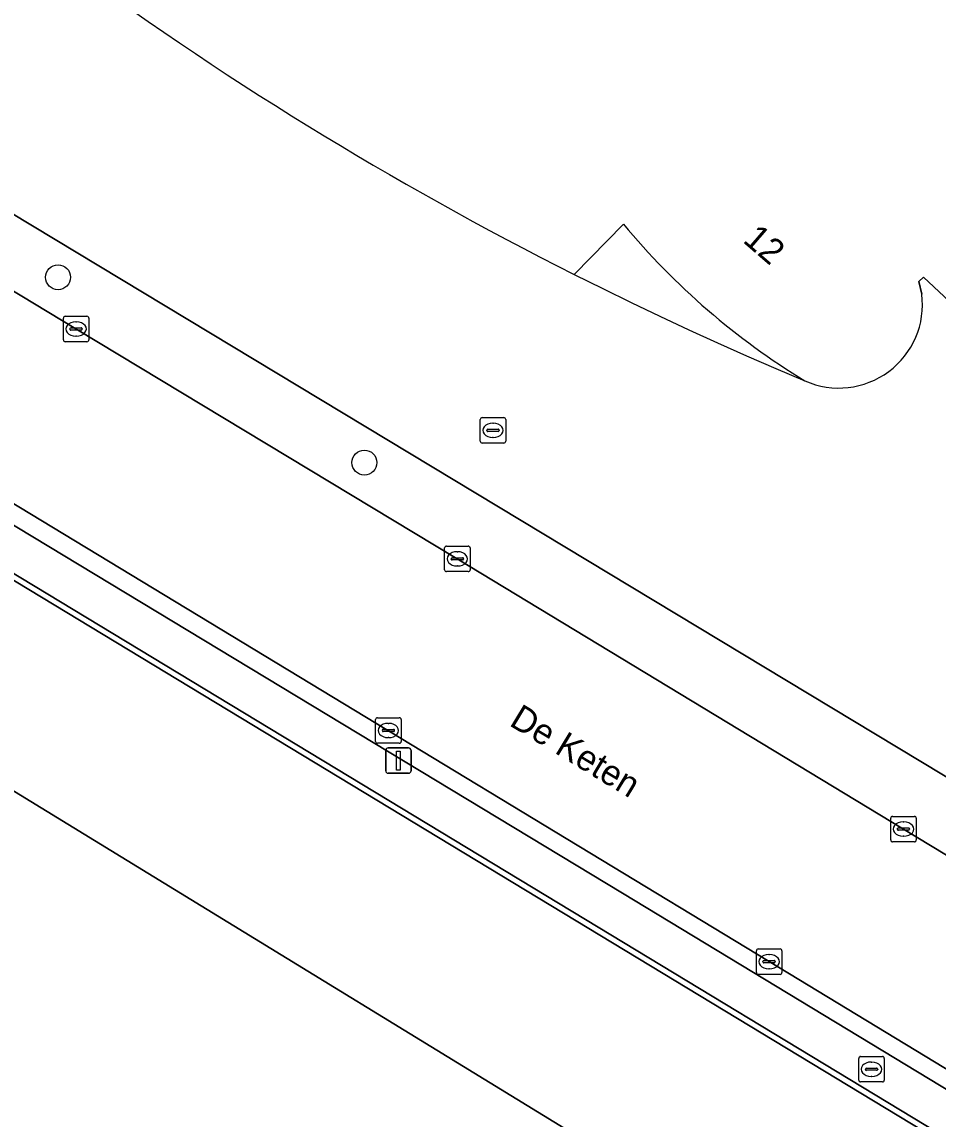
# Model space of a CAD drawing. Extents: x 156141 to 158132, y 385651 to 388333.
# Drawn here: x 156431.94 to 156467.88, y 386688.03 to 386731.06 of the extents above; entities that cross this region are included whole.
import ezdxf

# ---------------------------------------------------------------- set-up
doc = ezdxf.new("R2010")
doc.units = 0
for name, color, linetype in [('IMGEO_Berm_groen', 7, 'Continuous'), ('IMGEO_Boom', 7, 'Continuous'), ('IMGEO_Brandkraan', 7, 'Continuous'), ('IMGEO_Erf', 7, 'Continuous'), ('IMGEO_Groenvoorziening', 7, 'Continuous'), ('IMGEO_Hek', 7, 'Continuous'), ('IMGEO_Kolk', 7, 'Continuous'), ('IMGEO_Lichtmast', 7, 'Continuous'), ('IMGEO_Openbare_ruimte_label', 7, 'Continuous'), ('IMGEO_Pand', 7, 'Continuous'), ('IMGEO_Pand_nummerreeks', 7, 'Continuous'), ('IMGEO_Pand_overbouw', 7, 'Continuous'), ('IMGEO_Rijbaan_lokaal_gesloten', 7, 'Continuous'), ('IMGEO_Voetpad_open', 7, 'Continuous')]:
    doc.layers.add(name, color=color, linetype=linetype)

msp = doc.modelspace()

# ---------------------------------------------------------------- linework, layer by layer
at = {"layer": 'IMGEO_Berm_groen'}
msp.add_lwpolyline([(156406.482, 386735.661), (156409.811, 386733.655), (156411.519, 386732.626), (156414.135, 386731.05), (156417.394, 386729.087), (156434.062, 386719.017), (156449.019, 386710.003), (156466.52, 386699.403), (156475.759, 386693.817), (156478.507, 386695.242), (156416.672, 386732.53), (156414.663, 386734.058)], dxfattribs=at)
msp.add_lwpolyline([(156446.317, 386703.253), (156430.513, 386712.82), (156415.548, 386721.836), (156409.646, 386725.395), (156409.226, 386724.845), (156455.501, 386696.883), (156500, 386669.946), (156503.819, 386667.634), (156503.849, 386668.18), (156503.944, 386668.339), (156500, 386670.722), (156496.242, 386672.993), (156479.607, 386683.066), (156461.249, 386694.203)], close=True, dxfattribs=at)
at = {"layer": 'IMGEO_Boom'}
for centre in [(156433.358, 386721.045), (156445.376, 386713.777)]:
    msp.add_circle(centre, 0.489, dxfattribs=at)
at = {"layer": 'IMGEO_Brandkraan'}
for p, q in [((156464.769, 386689.557), (156464.769, 386690.409)), ((156464.844, 386690.483), (156465.696, 386690.483)), ((156465.77, 386690.409), (156465.77, 386689.557)), ((156465.028, 386689.977), (156465.028, 386689.989)), ((156465.466, 386689.94), (156465.068, 386689.94)), ((156465.071, 386690.026), (156465.469, 386690.026)), ((156465.257, 386690.263), (156465.282, 386690.263)), ((156465.512, 386689.989), (156465.512, 386689.977)), ((156465.28, 386689.703), (156465.255, 386689.703)), ((156465.696, 386689.483), (156464.844, 386689.483))]:
    msp.add_line(p, q, dxfattribs=at)
for points in [[(156464.769, 386689.557), (156464.769, 386690.409)], [(156464.844, 386690.483), (156465.696, 386690.483)], [(156465.77, 386690.409), (156465.77, 386689.557)], [(156465.696, 386689.483), (156464.844, 386689.483)]]:
    msp.add_lwpolyline(points, dxfattribs=at)
for centre, radius, start, end in [((156464.846, 386690.407), 0.0765, 91.552, 178.448), ((156464.846, 386690.407), 0.0765, 91.552, 178.448), ((156465.694, 386690.407), 0.0765, 1.552, 88.448), ((156465.694, 386690.407), 0.0765, 1.552, 88.448), ((156465.068, 386689.986), 0.0403, 85.8775, 175.7526), ((156465.065, 386689.976), 0.0366, 178.938, 274.7102), ((156465.469, 386689.983), 0.043, 264.8664, 352.4533), ((156465.473, 386689.988), 0.0386, 1.7309, 96.639), ((156464.846, 386689.559), 0.0765, 181.552, 268.448), ((156464.846, 386689.559), 0.0765, 181.552, 268.448), ((156465.694, 386689.559), 0.0765, 271.552, 358.448), ((156465.694, 386689.559), 0.0765, 271.552, 358.448)]:
    msp.add_arc(centre, radius, start, end, dxfattribs=at)
for centre, major_axis, ratio, start_param, end_param in [((156465.256, 386689.983), (-0.387, 0.002), 0.722429, 4.712389, 7.853982), ((156465.281, 386689.983), (-0.39, 0.002), 0.717154, 1.570796, 4.712389)]:
    msp.add_ellipse(centre, major_axis=major_axis, ratio=ratio, start_param=start_param, end_param=end_param, dxfattribs=at)
at = {"layer": 'IMGEO_Erf'}
for points in [[(156500, 386831.198), (156491.571, 386823.646), (156483.135, 386815.4), (156480.476, 386812.823), (156481.195, 386811.984), (156475.715, 386805.498), (156458.53, 386785.226), (156416.672, 386732.53), (156478.507, 386695.242), (156485.278, 386691.159), (156502.213, 386680.947), (156502.302, 386681.122), (156504.13, 386680.019), (156508.422, 386677.43), (156596.799, 386624.114)], [(156497.132, 386765.976), (156498.535, 386767.478), (156505.515, 386774.953), (156539.626, 386735.795), (156502.864, 386689.702), (156473.055, 386707.684), (156477.032, 386711.947), (156467.31, 386721.051), (156467.132, 386720.885), (156467.242, 386720.386)], [(156455.535, 386723.134), (156453.609, 386721.155)], [(156599.755, 386607.757), (156573.465, 386623.643), (156541.903, 386642.7), (156513.199, 386660.014), (156512.684, 386659.885), (156504.112, 386665.144), (156503.694, 386665.403), (156495.572, 386670.446), (156409.308, 386722.659), (156408.147, 386722.464), (156407.83, 386722.679), (156407.689, 386722.471), (156407.499, 386722.585), (156404.388, 386718.284), (156403.962, 386718.502), (156403.705, 386718.132)], [(156419.088, 386708.57), (156453.855, 386687.281), (156453.812, 386687.187), (156451.836, 386682.892), (156470.076, 386674.573), (156479.132, 386670.443), (156465.495, 386640.541)]]:
    msp.add_lwpolyline(points, dxfattribs=at)
for centre, radius, start, end in [((156516.446, 386846.045), 139.807, 233.4766, 243.29114), ((156477.474, 386741.349), 28.515, 219.7012, 238.7), ((156463.993, 386719.976), 3.275, 245.9866, 7.199)]:
    msp.add_arc(centre, radius, start, end, dxfattribs=at)
at = {"layer": 'IMGEO_Groenvoorziening'}
msp.add_lwpolyline([(156503.716, 386665.798), (156500, 386668.048), (156454.55, 386695.56), (156408.241, 386723.557), (156407.499, 386722.585), (156407.689, 386722.471), (156407.83, 386722.679), (156408.147, 386722.464), (156409.308, 386722.659), (156495.572, 386670.446), (156503.694, 386665.403)], close=True, dxfattribs=at)
at = {"layer": 'IMGEO_Hek'}
msp.add_lwpolyline([(156416.672, 386732.53), (156478.507, 386695.242)], dxfattribs=at)
at = {"layer": 'IMGEO_Kolk'}
for p, q in [((156433.567, 386718.589), (156433.567, 386719.441)), ((156433.642, 386719.515), (156434.494, 386719.515)), ((156434.055, 386719.295), (156434.08, 386719.295)), ((156434.568, 386719.441), (156434.568, 386718.589)), ((156433.826, 386719.009), (156433.826, 386719.021)), ((156434.264, 386718.972), (156433.866, 386718.972)), ((156433.869, 386719.058), (156434.267, 386719.058)), ((156434.31, 386719.021), (156434.31, 386719.009)), ((156434.494, 386718.515), (156433.642, 386718.515)), ((156434.078, 386718.735), (156434.053, 386718.735)), ((156449.922, 386714.615), (156449.922, 386715.467)), ((156449.997, 386715.541), (156450.849, 386715.541)), ((156450.41, 386715.321), (156450.435, 386715.321)), ((156450.923, 386715.467), (156450.923, 386714.615)), ((156450.181, 386715.035), (156450.181, 386715.047)), ((156450.619, 386714.998), (156450.221, 386714.998)), ((156450.224, 386715.084), (156450.622, 386715.084)), ((156450.665, 386715.047), (156450.665, 386715.035)), ((156450.849, 386714.541), (156449.997, 386714.541)), ((156450.433, 386714.761), (156450.408, 386714.761)), ((156448.524, 386709.575), (156448.524, 386710.427)), ((156448.599, 386710.501), (156449.451, 386710.501)), ((156449.012, 386710.281), (156449.037, 386710.281)), ((156449.525, 386710.427), (156449.525, 386709.575)), ((156448.783, 386709.995), (156448.783, 386710.007)), ((156449.221, 386709.958), (156448.823, 386709.958)), ((156448.826, 386710.044), (156449.224, 386710.044)), ((156449.035, 386709.721), (156449.01, 386709.721)), ((156449.267, 386710.007), (156449.267, 386709.995)), ((156449.451, 386709.501), (156448.599, 386709.501)), ((156445.818, 386702.843), (156445.818, 386703.695)), ((156445.893, 386703.769), (156446.745, 386703.769)), ((156446.819, 386703.695), (156446.819, 386702.843)), ((156446.077, 386703.263), (156446.077, 386703.275)), ((156446.12, 386703.312), (156446.518, 386703.312)), ((156446.306, 386703.549), (156446.331, 386703.549)), ((156446.561, 386703.275), (156446.561, 386703.263)), ((156446.515, 386703.226), (156446.117, 386703.226)), ((156446.329, 386702.989), (156446.304, 386702.989)), ((156446.745, 386702.769), (156445.893, 386702.769)), ((156466.023, 386698.976), (156466.023, 386699.828)), ((156466.098, 386699.902), (156466.95, 386699.902)), ((156467.024, 386699.828), (156467.024, 386698.976)), ((156466.282, 386699.396), (156466.282, 386699.408)), ((156466.325, 386699.445), (156466.723, 386699.445)), ((156466.511, 386699.682), (156466.536, 386699.682)), ((156466.766, 386699.408), (156466.766, 386699.396)), ((156466.72, 386699.359), (156466.322, 386699.359)), ((156466.534, 386699.122), (156466.509, 386699.122)), ((156466.95, 386698.902), (156466.098, 386698.902)), ((156460.828, 386694.7), (156461.68, 386694.7)), ((156460.753, 386693.774), (156460.753, 386694.626)), ((156461.055, 386694.243), (156461.453, 386694.243)), ((156461.241, 386694.48), (156461.266, 386694.48)), ((156461.754, 386694.626), (156461.754, 386693.774)), ((156461.012, 386694.194), (156461.012, 386694.206)), ((156461.45, 386694.157), (156461.052, 386694.157)), ((156461.264, 386693.92), (156461.239, 386693.92)), ((156461.496, 386694.206), (156461.496, 386694.194)), ((156461.68, 386693.7), (156460.828, 386693.7))]:
    msp.add_line(p, q, dxfattribs=at)
for points in [[(156433.567, 386718.589), (156433.567, 386719.441)], [(156433.642, 386719.515), (156434.494, 386719.515)], [(156434.568, 386719.441), (156434.568, 386718.589)], [(156434.494, 386718.515), (156433.642, 386718.515)], [(156449.922, 386714.615), (156449.922, 386715.467)], [(156449.997, 386715.541), (156450.849, 386715.541)], [(156450.923, 386715.467), (156450.923, 386714.615)], [(156450.849, 386714.541), (156449.997, 386714.541)], [(156448.524, 386709.575), (156448.524, 386710.427)], [(156448.599, 386710.501), (156449.451, 386710.501)], [(156449.525, 386710.427), (156449.525, 386709.575)], [(156449.451, 386709.501), (156448.599, 386709.501)], [(156445.818, 386702.843), (156445.818, 386703.695)], [(156445.893, 386703.769), (156446.745, 386703.769)], [(156446.819, 386703.695), (156446.819, 386702.843)], [(156446.745, 386702.769), (156445.893, 386702.769)], [(156466.023, 386698.976), (156466.023, 386699.828)], [(156466.098, 386699.902), (156466.95, 386699.902)], [(156467.024, 386699.828), (156467.024, 386698.976)], [(156466.95, 386698.902), (156466.098, 386698.902)], [(156460.828, 386694.7), (156461.68, 386694.7)], [(156460.753, 386693.774), (156460.753, 386694.626)], [(156461.754, 386694.626), (156461.754, 386693.774)], [(156461.68, 386693.7), (156460.828, 386693.7)]]:
    msp.add_lwpolyline(points, dxfattribs=at)
for centre, radius, start, end in [((156433.644, 386719.439), 0.0765, 91.552, 178.448), ((156433.644, 386719.439), 0.0765, 91.552, 178.448), ((156434.492, 386719.439), 0.0765, 1.552, 88.448), ((156434.492, 386719.439), 0.0765, 1.552, 88.448), ((156433.866, 386719.018), 0.0403, 85.8775, 175.7526), ((156433.863, 386719.008), 0.0366, 178.938, 274.7102), ((156434.267, 386719.015), 0.043, 264.8664, 352.4533), ((156434.271, 386719.02), 0.0386, 1.7309, 96.639), ((156433.644, 386718.591), 0.0765, 181.552, 268.448), ((156433.644, 386718.591), 0.0765, 181.552, 268.448), ((156434.492, 386718.591), 0.0765, 271.552, 358.448), ((156434.492, 386718.591), 0.0765, 271.552, 358.448), ((156449.999, 386715.465), 0.0765, 91.552, 178.448), ((156449.999, 386715.465), 0.0765, 91.552, 178.448), ((156450.847, 386715.465), 0.0765, 1.552, 88.448), ((156450.847, 386715.465), 0.0765, 1.552, 88.448), ((156450.221, 386715.044), 0.0403, 85.8775, 175.7526), ((156450.218, 386715.034), 0.0366, 178.938, 274.7102), ((156450.622, 386715.041), 0.043, 264.8664, 352.4533), ((156450.626, 386715.046), 0.0386, 1.7309, 96.639), ((156449.999, 386714.617), 0.0765, 181.552, 268.448), ((156449.999, 386714.617), 0.0765, 181.552, 268.448), ((156450.847, 386714.617), 0.0765, 271.552, 358.448), ((156450.847, 386714.617), 0.0765, 271.552, 358.448), ((156448.601, 386710.425), 0.0765, 91.552, 178.448), ((156448.601, 386710.425), 0.0765, 91.552, 178.448), ((156449.449, 386710.425), 0.0765, 1.552, 88.448), ((156449.449, 386710.425), 0.0765, 1.552, 88.448), ((156448.823, 386710.004), 0.0403, 85.8775, 175.7526), ((156448.82, 386709.994), 0.0366, 178.938, 274.7102), ((156449.224, 386710.001), 0.043, 264.8664, 352.4533), ((156449.228, 386710.006), 0.0386, 1.7309, 96.639), ((156448.601, 386709.577), 0.0765, 181.552, 268.448), ((156448.601, 386709.577), 0.0765, 181.552, 268.448), ((156449.449, 386709.577), 0.0765, 271.552, 358.448), ((156449.449, 386709.577), 0.0765, 271.552, 358.448), ((156445.895, 386703.693), 0.0765, 91.552, 178.448), ((156445.895, 386703.693), 0.0765, 91.552, 178.448), ((156446.743, 386703.693), 0.0765, 1.552, 88.448), ((156446.743, 386703.693), 0.0765, 1.552, 88.448), ((156446.117, 386703.272), 0.0403, 85.8775, 175.7526), ((156446.114, 386703.262), 0.0366, 178.938, 274.7102), ((156446.518, 386703.269), 0.043, 264.8664, 352.4533), ((156446.522, 386703.274), 0.0386, 1.7309, 96.639), ((156445.895, 386702.845), 0.0765, 181.552, 268.448), ((156445.895, 386702.845), 0.0765, 181.552, 268.448), ((156446.743, 386702.845), 0.0765, 271.552, 358.448), ((156446.743, 386702.845), 0.0765, 271.552, 358.448), ((156466.1, 386699.826), 0.0765, 91.552, 178.448), ((156466.1, 386699.826), 0.0765, 91.552, 178.448), ((156466.948, 386699.826), 0.0765, 1.552, 88.448), ((156466.948, 386699.826), 0.0765, 1.552, 88.448), ((156466.322, 386699.405), 0.0403, 85.8775, 175.7526), ((156466.319, 386699.395), 0.0366, 178.938, 274.7102), ((156466.723, 386699.402), 0.043, 264.8664, 352.4533), ((156466.727, 386699.407), 0.0386, 1.7309, 96.639), ((156466.1, 386698.978), 0.0765, 181.552, 268.448), ((156466.1, 386698.978), 0.0765, 181.552, 268.448), ((156466.948, 386698.978), 0.0765, 271.552, 358.448), ((156466.948, 386698.978), 0.0765, 271.552, 358.448), ((156460.83, 386694.624), 0.0765, 91.552, 178.448), ((156460.83, 386694.624), 0.0765, 91.552, 178.448), ((156461.678, 386694.624), 0.0765, 1.552, 88.448), ((156461.678, 386694.624), 0.0765, 1.552, 88.448), ((156461.052, 386694.203), 0.0403, 85.8775, 175.7526), ((156461.457, 386694.205), 0.0386, 1.7309, 96.639), ((156461.049, 386694.193), 0.0366, 178.938, 274.7102), ((156461.453, 386694.2), 0.043, 264.8664, 352.4533), ((156460.83, 386693.776), 0.0765, 181.552, 268.448), ((156460.83, 386693.776), 0.0765, 181.552, 268.448), ((156461.678, 386693.776), 0.0765, 271.552, 358.448), ((156461.678, 386693.776), 0.0765, 271.552, 358.448)]:
    msp.add_arc(centre, radius, start, end, dxfattribs=at)
for centre, major_axis, ratio, start_param, end_param in [((156434.054, 386719.015), (-0.387, 0.002), 0.722429, 4.712389, 7.853982), ((156434.079, 386719.015), (-0.39, 0.002), 0.717154, 1.570796, 4.712389), ((156450.409, 386715.041), (-0.387, 0.002), 0.722429, 4.712389, 7.853982), ((156450.434, 386715.041), (-0.39, 0.002), 0.717154, 1.570796, 4.712389), ((156449.011, 386710.001), (-0.387, 0.002), 0.722429, 4.712389, 7.853982), ((156449.036, 386710.001), (-0.39, 0.002), 0.717154, 1.570796, 4.712389), ((156446.305, 386703.269), (-0.387, 0.002), 0.722429, 4.712389, 7.853982), ((156446.33, 386703.269), (-0.39, 0.002), 0.717154, 1.570796, 4.712389), ((156466.51, 386699.402), (-0.387, 0.002), 0.722429, 4.712389, 7.853982), ((156466.535, 386699.402), (-0.39, 0.002), 0.717154, 1.570796, 4.712389), ((156461.24, 386694.2), (-0.387, 0.002), 0.722429, 4.712389, 7.853982), ((156461.265, 386694.2), (-0.39, 0.002), 0.717154, 1.570796, 4.712389)]:
    msp.add_ellipse(centre, major_axis=major_axis, ratio=ratio, start_param=start_param, end_param=end_param, dxfattribs=at)
at = {"layer": 'IMGEO_Lichtmast'}
for p, q in [((156446.215, 386701.689), (156446.215, 386702.489)), ((156446.215, 386702.489), (156446.215, 386701.689)), ((156446.315, 386702.589), (156447.105, 386702.589)), ((156447.105, 386702.589), (156446.315, 386702.589)), ((156447.205, 386702.489), (156447.205, 386701.689)), ((156447.205, 386701.689), (156447.205, 386702.489)), ((156447.105, 386701.589), (156446.315, 386701.589)), ((156446.315, 386701.589), (156447.105, 386701.589))]:
    msp.add_line(p, q, dxfattribs=at)
msp.add_lwpolyline([(156446.635, 386702.464), (156446.785, 386702.464), (156446.785, 386701.714), (156446.635, 386701.714), (156446.635, 386702.464)], dxfattribs=at)
for centre, start, end in [((156446.315, 386702.489), 90, 180), ((156446.315, 386702.489), 90, 180), ((156447.105, 386702.489), 0, 90), ((156447.105, 386702.489), 360, 90), ((156446.315, 386701.689), 180, 270), ((156446.315, 386701.689), 180, 270), ((156447.105, 386701.689), 270, 0), ((156447.105, 386701.689), 270, 0)]:
    msp.add_arc(centre, 0.1, start, end, dxfattribs=at)
at = {"layer": 'IMGEO_Pand'}
for points in [[(156467.242, 386720.386), (156467.132, 386720.885), (156467.31, 386721.051), (156477.032, 386711.947), (156473.055, 386707.684), (156502.864, 386689.702), (156539.626, 386735.795), (156505.515, 386774.953), (156498.535, 386767.478), (156497.132, 386765.976), (156473.362, 386788.273), (156436.985, 386749.493), (156441.135, 386745.621), (156440.937, 386745.409)], [(156453.609, 386721.155), (156455.535, 386723.134)], [(156465.495, 386640.541), (156479.132, 386670.443), (156470.076, 386674.573), (156451.836, 386682.892), (156453.812, 386687.187), (156453.855, 386687.281), (156419.088, 386708.57)]]:
    msp.add_lwpolyline(points, dxfattribs=at)
for centre, radius, start, end in [((156516.446, 386846.045), 139.807, 233.4766, 243.29114), ((156477.474, 386741.349), 28.515, 219.7012, 238.7), ((156463.993, 386719.976), 3.275, 245.9866, 7.199)]:
    msp.add_arc(centre, radius, start, end, dxfattribs=at)
at = {"layer": 'IMGEO_Pand_overbouw'}
msp.add_lwpolyline([(156455.535, 386723.134), (156453.609, 386721.155), (156454.724, 386720.599), (156455.844, 386720.052), (156456.968, 386719.516), (156458.098, 386718.989), (156459.232, 386718.473), (156460.37, 386717.967), (156461.513, 386717.47), (156462.66, 386716.984)], dxfattribs=at)
msp.add_arc((156477.474, 386741.349), 28.515, 219.7012, 238.7, dxfattribs=at)
at = {"layer": 'IMGEO_Rijbaan_lokaal_gesloten'}
for points in [[(156594.133, 386622.233), (156577.464, 386632.322), (156560.801, 386642.392), (156545.845, 386651.42), (156531.429, 386660.126), (156514.774, 386670.209), (156506.911, 386674.967), (156502.64, 386677.551), (156500, 386679.149), (156498.972, 386679.771), (156484.155, 386688.74), (156482.322, 386689.849), (156475.759, 386693.817), (156466.52, 386699.403), (156449.019, 386710.003), (156434.062, 386719.017), (156417.394, 386729.087), (156414.135, 386731.05), (156411.519, 386732.626), (156409.811, 386733.655), (156406.482, 386735.661)], [(156401.627, 386730.006), (156401.716, 386730.169), (156401.957, 386730.031), (156405.455, 386727.922), (156407.166, 386726.89), (156409.646, 386725.395), (156415.548, 386721.836), (156430.513, 386712.82), (156446.317, 386703.253), (156461.249, 386694.203), (156479.607, 386683.066), (156496.242, 386672.993), (156500, 386670.722), (156503.944, 386668.339), (156516.213, 386660.926), (156516.417, 386660.802), (156528.799, 386653.317), (156544.882, 386643.606), (156561.561, 386633.56), (156577.37, 386623.999), (156599.341, 386610.688)]]:
    msp.add_lwpolyline(points, dxfattribs=at)
at = {"layer": 'IMGEO_Voetpad_open'}
msp.add_lwpolyline([(156408.241, 386723.557), (156454.55, 386695.56), (156500, 386668.048), (156503.716, 386665.798), (156503.819, 386667.634), (156500, 386669.946), (156455.501, 386696.883), (156409.226, 386724.845)], close=True, dxfattribs=at)

# ---------------------------------------------------------------- texts
at = {"layer": 'IMGEO_Openbare_ruimte_label'}
msp.add_text('De Keten', height=1, rotation=328.7905, dxfattribs=at).set_placement((156451.02, 386703.489))
at = {"layer": 'IMGEO_Pand_nummerreeks'}
msp.add_text('12', height=1, rotation=319.2013, dxfattribs=at).set_placement((156460.185, 386722.449))

doc.saveas('drawing.dxf')
